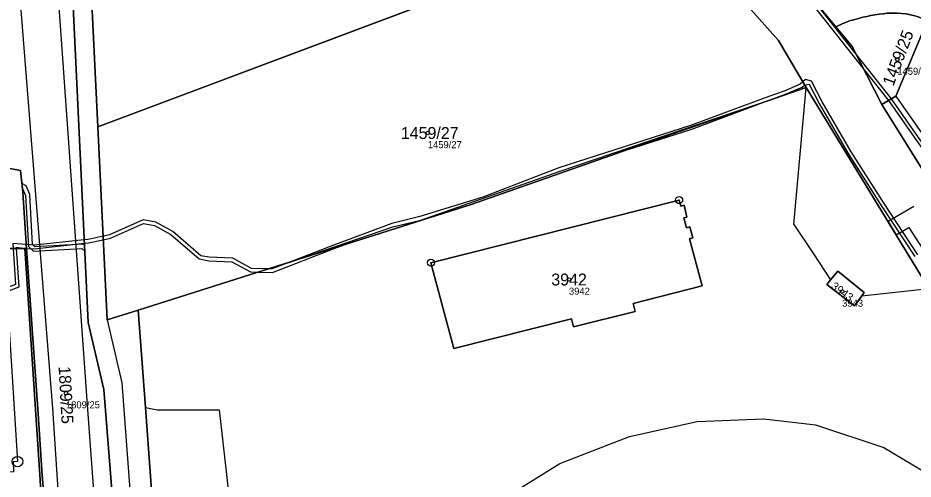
# Model space of a CAD drawing. Extents: x -653098 to -649479, y -997642 to -992666.
# Drawn here: x -650592.8 to -650465.4, y -995732.9 to -995667.2 of the extents above; entities that cross this region are included whole.
import ezdxf

# ---------------------------------------------------------------- set-up
doc = ezdxf.new("R2010")
doc.units = 0
for name, color, linetype in [('Definiční body', 7, 'Continuous'), ('Hranice parcel', 7, 'Continuous'), ('Parcelní čísla', 7, 'Continuous'), ('Polygon parcely', 7, 'Continuous'), ('Vnitřní kresba', 7, 'Continuous'), ('Věcná břemena k části', 7, 'Continuous'), ('Značky bodu BP', 7, 'Continuous')]:
    doc.layers.add(name, color=color, linetype=linetype)

msp = doc.modelspace()

# ---------------------------------------------------------------- linework, layer by layer
at = {"layer": 'Definiční body'}
for centre in [(-650467.65, -995673.11), (-650534.48, -995683.57), (-650514.39, -995704.45), (-650475.5, -995706.16), (-650585.99, -995720.64)]:
    msp.add_circle(centre, 0.25, dxfattribs=at)
at = {"layer": 'Hranice parcel'}
for p, q in [((-650581.45, -995682.69), (-650500.9, -995652.4)), ((-650591.82, -995700.03), (-650591.61, -995700.03))]:
    msp.add_line(p, q, dxfattribs=at)
for points in [[(-650589.2, -995583.21), (-650591.63, -995584.64), (-650589.5, -995601.73), (-650586.65, -995627.98), (-650585.22, -995660.47), (-650582.82, -995710.58), (-650580.58, -995720.11), (-650576.95, -995766.15)], [(-650496.77, -995645.51), (-650492.14, -995649.54), (-650476.41, -995668.42)], [(-650583.18, -995647.4), (-650582.53, -995660.22), (-650581.45, -995682.69)], [(-650500.9, -995652.4), (-650497.91, -995655.39), (-650484.58, -995670.4), (-650480.62, -995677.1)], [(-650591.61, -995700.03), (-650592.14, -995692), (-650592.44, -995688.89), (-650594.99, -995688.42), (-650596.81, -995660.17), (-650596.86, -995659.32)], [(-650476.41, -995668.42), (-650475.5, -995668.03), (-650474.81, -995667.73), (-650474.32, -995667.55), (-650473.85, -995667.42), (-650473.17, -995667.23), (-650472.57, -995667.08), (-650471.99, -995666.95), (-650471.44, -995666.83), (-650470.87, -995666.73), (-650470.25, -995666.63), (-650469.63, -995666.57), (-650469.09, -995666.51), (-650468.34, -995666.5), (-650467.65, -995666.49), (-650467.05, -995666.54), (-650466.41, -995666.6), (-650465.77, -995666.74), (-650465.14, -995666.89), (-650464.81, -995666.96), (-650463.36, -995667.53)], [(-650463.36, -995667.53), (-650467.88, -995678.3), (-650469.85, -995679.52)], [(-650476.41, -995668.42), (-650474.07, -995671.23), (-650469.85, -995679.52)], [(-650480.62, -995677.1), (-650503.02, -995684.85), (-650528.33, -995693.78), (-650575.7, -995708.8)], [(-650426.19, -995765.6), (-650434.48, -995752.22), (-650463.15, -995705.72), (-650480.62, -995677.1)], [(-650469.85, -995679.52), (-650455.04, -995703.27), (-650450.32, -995710.99)], [(-650575.7, -995708.8), (-650580.13, -995710.2), (-650581.45, -995682.69)], [(-650514.04, -995710.04), (-650530.8, -995714.28), (-650534.03, -995702.05), (-650498.71, -995693.13), (-650498.48, -995694), (-650497.97, -995693.86), (-650497.59, -995695.56), (-650498.03, -995695.67), (-650497.66, -995697.06), (-650497.18, -995696.94), (-650496.76, -995698.51), (-650497.24, -995698.64), (-650495.45, -995705.36), (-650505.27, -995707.87), (-650504.97, -995708.99), (-650513.75, -995711.21), (-650514.04, -995710.04)], [(-650591.82, -995700.03), (-650597.99, -995700.05), (-650597.6, -995705.63)], [(-650588.1, -995766.91), (-650589.67, -995732.98), (-650591.82, -995700.03)], [(-650586.44, -995766.78), (-650587.94, -995748.35), (-650589.4, -995732.36), (-650589.94, -995723.57), (-650591.61, -995700.03)], [(-650476.14, -995703.25), (-650472.39, -995706.32), (-650472.72, -995706.78), (-650473.74, -995708.18), (-650477.69, -995705.18), (-650477.15, -995704.47), (-650476.14, -995703.25)], [(-650567.46, -995822.1), (-650574.69, -995722.68), (-650575.7, -995708.8)]]:
    msp.add_lwpolyline(points, dxfattribs=at)
at = {"layer": 'Polygon parcely'}
for points in [[(-650576.95, -995766.15), (-650580.58, -995720.11), (-650582.82, -995710.58), (-650585.22, -995660.47), (-650586.65, -995627.98), (-650589.5, -995601.73), (-650591.63, -995584.64), (-650589.2, -995583.21), (-650600.65, -995555.65), (-650602.05, -995556.4), (-650609.77, -995547.67), (-650645.66, -995488.48)], [(-650629.54, -995529.23), (-650610.81, -995559.97), (-650611.97, -995560.96), (-650611.88, -995561.42), (-650611.39, -995563.77), (-650609.97, -995570.58), (-650609.5, -995572.92), (-650600.27, -995608), (-650599.57, -995617.85), (-650599.21, -995622.8), (-650598.03, -995641.16), (-650597.48, -995649.8), (-650596.86, -995659.32), (-650596.81, -995660.17), (-650594.99, -995688.42), (-650592.44, -995688.89), (-650592.14, -995692), (-650591.61, -995700.03), (-650589.94, -995723.57), (-650589.4, -995732.36), (-650587.94, -995748.35)], [(-650455.04, -995703.27), (-650469.85, -995679.52), (-650474.07, -995671.23), (-650476.41, -995668.42), (-650492.14, -995649.54)], [(-650492.14, -995649.54), (-650476.41, -995668.42), (-650475.5, -995668.03), (-650474.81, -995667.73), (-650474.32, -995667.55), (-650473.85, -995667.42), (-650473.17, -995667.23), (-650472.57, -995667.08)], [(-650497.91, -995655.39), (-650484.58, -995670.4), (-650480.62, -995677.1), (-650463.15, -995705.72)], [(-650597.99, -995700.05), (-650591.82, -995700.03), (-650591.61, -995700.03), (-650592.14, -995692), (-650592.44, -995688.89), (-650594.99, -995688.42)], [(-650589.67, -995732.98), (-650591.82, -995700.03), (-650597.99, -995700.05), (-650597.6, -995705.63), (-650594.43, -995705.46), (-650592.89, -995730.4), (-650593.52, -995730.43), (-650593.44, -995731.88), (-650595.42, -995732.02), (-650594.16, -995752.02)]]:
    msp.add_lwpolyline(points, dxfattribs=at)
for points in [[(-650575.7, -995708.8), (-650580.13, -995710.2), (-650581.45, -995682.69), (-650582.53, -995660.22), (-650583.18, -995647.4), (-650584.19, -995627.71), (-650586.55, -995610.15), (-650588.15, -995593.87), (-650589.2, -995583.21), (-650591.63, -995584.64), (-650589.5, -995601.73), (-650586.65, -995627.98), (-650585.22, -995660.47), (-650582.82, -995710.58), (-650580.58, -995720.11), (-650576.95, -995766.15), (-650576.16, -995776.02), (-650570.56, -995850.35), (-650568.1, -995882.97), (-650565.75, -995882.5), (-650565.65, -995882.48), (-650563.1, -995881.97), (-650567.46, -995822.1), (-650574.69, -995722.68)], [(-650581.45, -995682.69), (-650500.9, -995652.4), (-650509.7, -995643.62), (-650518.61, -995635.86), (-650536.19, -995621.01), (-650541.43, -995623.95), (-650539.6, -995636.97), (-650535.11, -995647.64), (-650551.87, -995654.71), (-650552.8, -995652.51), (-650556.9, -995654.21), (-650559.54, -995647.93), (-650555.54, -995646.25), (-650556.42, -995644.07), (-650554.32, -995631.19), (-650583.18, -995647.4), (-650582.53, -995660.22)], [(-650380.79, -995656.26), (-650387.35, -995648.38), (-650403.7, -995662.76), (-650434.22, -995689.61), (-650443.57, -995698.17), (-650452.19, -995688.56), (-650442.7, -995680.05), (-650423.07, -995662.85), (-650420.79, -995665.37), (-650409.91, -995655.83), (-650418.1, -995646.52), (-650448.38, -995673.35), (-650463.22, -995666.79), (-650463.36, -995667.53), (-650467.88, -995678.3), (-650469.85, -995679.52), (-650455.04, -995703.27), (-650450.32, -995710.99), (-650446.95, -995708.34)], [(-650500.9, -995652.4), (-650581.45, -995682.69), (-650580.13, -995710.2), (-650575.7, -995708.8), (-650528.33, -995693.78), (-650503.02, -995684.85), (-650480.62, -995677.1), (-650484.58, -995670.4), (-650497.91, -995655.39)], [(-650469.85, -995679.52), (-650467.88, -995678.3), (-650463.36, -995667.53), (-650464.81, -995666.96), (-650465.14, -995666.89), (-650465.77, -995666.74), (-650466.41, -995666.6), (-650467.05, -995666.54), (-650467.65, -995666.49), (-650468.34, -995666.5), (-650469.09, -995666.51), (-650469.63, -995666.57), (-650470.25, -995666.63), (-650470.87, -995666.73), (-650471.44, -995666.83), (-650471.99, -995666.95), (-650472.57, -995667.08), (-650473.17, -995667.23), (-650473.85, -995667.42), (-650474.32, -995667.55), (-650474.81, -995667.73), (-650475.5, -995668.03), (-650476.41, -995668.42), (-650474.07, -995671.23)], [(-650575.7, -995708.8), (-650574.69, -995722.68), (-650567.46, -995822.1), (-650554.35, -995816.98), (-650530.08, -995807.5), (-650445.68, -995773.46), (-650426.19, -995765.6), (-650434.48, -995752.22), (-650463.15, -995705.72), (-650480.62, -995677.1), (-650503.02, -995684.85), (-650528.33, -995693.78)], [(-650514.04, -995710.04), (-650530.8, -995714.28), (-650534.03, -995702.05), (-650498.71, -995693.13), (-650498.48, -995694), (-650497.97, -995693.86), (-650497.59, -995695.56), (-650498.03, -995695.67), (-650497.66, -995697.06), (-650497.18, -995696.94), (-650496.76, -995698.51), (-650497.24, -995698.64), (-650495.45, -995705.36), (-650505.27, -995707.87), (-650504.97, -995708.99), (-650513.75, -995711.21)], [(-650514.04, -995710.04), (-650513.75, -995711.21), (-650504.97, -995708.99), (-650505.27, -995707.87), (-650495.45, -995705.36), (-650497.24, -995698.64), (-650496.76, -995698.51), (-650497.18, -995696.94), (-650497.66, -995697.06), (-650498.03, -995695.67), (-650497.59, -995695.56), (-650497.97, -995693.86), (-650498.48, -995694), (-650498.71, -995693.13), (-650534.03, -995702.05), (-650530.8, -995714.28)], [(-650589.4, -995732.36), (-650589.94, -995723.57), (-650591.61, -995700.03), (-650591.82, -995700.03), (-650589.67, -995732.98), (-650588.1, -995766.91), (-650586.74, -995766.81), (-650586.44, -995766.78), (-650587.94, -995748.35)], [(-650476.14, -995703.25), (-650472.39, -995706.32), (-650472.72, -995706.78), (-650473.74, -995708.18), (-650477.69, -995705.18), (-650477.15, -995704.47)], [(-650476.14, -995703.25), (-650477.15, -995704.47), (-650477.69, -995705.18), (-650473.74, -995708.18), (-650472.72, -995706.78), (-650472.39, -995706.32)]]:
    msp.add_lwpolyline(points, close=True, dxfattribs=at)
at = {"layer": 'Vnitřní kresba'}
for p, q in [((-650592.79, -995661.17), (-650587.9, -995722.81)), ((-650587.36, -995660.67), (-650583.07, -995721.03)), ((-650482.36, -995696.61), (-650480.62, -995677.1)), ((-650467.88, -995678.3), (-650450.07, -995703.87)), ((-650482.36, -995696.61), (-650479.57, -995700.77)), ((-650479.57, -995700.77), (-650477.15, -995704.47)), ((-650472.72, -995706.78), (-650463.15, -995705.72)), ((-650583.07, -995721.03), (-650579.69, -995766.33)), ((-650587.9, -995722.81), (-650584.99, -995766.68)), ((-650574.69, -995722.68), (-650572.99, -995723.01)), ((-650572.99, -995723.01), (-650564.2, -995723.03)), ((-650564.2, -995723.03), (-650562.8, -995735.17)), ((-650496.14, -995724.66), (-650486.64, -995724.32)), ((-650486.64, -995724.32), (-650479.31, -995725.16)), ((-650505.76, -995726.82), (-650496.14, -995724.66)), ((-650479.31, -995725.16), (-650469.55, -995728.38)), ((-650515.69, -995730.66), (-650505.76, -995726.82)), ((-650469.55, -995728.38), (-650462.81, -995732.42)), ((-650522.73, -995735.04), (-650515.69, -995730.66))]:
    msp.add_line(p, q, dxfattribs=at)
msp.add_lwpolyline([(-650580.13, -995710.2), (-650578.05, -995719.18), (-650573.8, -995775.72)], dxfattribs=at)
at = {"layer": 'Věcná břemena k části'}
for points in [[(-650484.62, -995659.11), (-650477.94, -995667.53), (-650472.37, -995674.57), (-650473.52, -995672.31), (-650477.54, -995667.21), (-650480.22, -995663.85)], [(-650464.72, -995700.91), (-650469.6, -995693.46), (-650474.22, -995686.23), (-650478.35, -995679.11), (-650479.88, -995676.19), (-650480.74, -995675.96), (-650481.1, -995676.29), (-650480.84, -995676.73), (-650480.22, -995676.61), (-650478.79, -995679.35), (-650474.64, -995686.49), (-650470.02, -995693.74), (-650465.14, -995701.19)], [(-650465.28, -995694.06), (-650468.97, -995696.19), (-650467.81, -995698.09), (-650466, -995697.04), (-650463.08, -995701.6)]]:
    msp.add_lwpolyline(points, dxfattribs=at)
for points in [[(-650473.52, -995672.31), (-650472.37, -995674.57), (-650468.92, -995678.94), (-650464.03, -995685.93), (-650457.26, -995695.44), (-650451.88, -995703.11), (-650447.71, -995708.94), (-650444.82, -995712.98), (-650444.42, -995712.69), (-650447.32, -995708.63), (-650451.48, -995702.83), (-650456.86, -995695.16), (-650463.63, -995685.65), (-650468.49, -995678.68)], [(-650554.26, -995702), (-650539.45, -995696.93), (-650535.46, -995695.97), (-650515.66, -995688.99), (-650485.76, -995678.83), (-650483.58, -995678.05), (-650481.18, -995677.03), (-650480.84, -995676.73), (-650481.1, -995676.29), (-650481.46, -995676.61), (-650483.76, -995677.59), (-650485.94, -995678.37), (-650497.07, -995682.52), (-650515.82, -995688.51), (-650526.64, -995692.7), (-650535.6, -995695.49), (-650539.59, -995696.45), (-650547.99, -995699.58)], [(-650496.91, -995683), (-650487.4, -995679.45), (-650503.02, -995684.85), (-650505.98, -995685.9)], [(-650592.26, -995690.75), (-650592.19, -995691.5), (-650591.74, -995692.47), (-650591.33, -995699.75), (-650590.62, -995700.42), (-650583.72, -995700.04), (-650583.31, -995700.43), (-650583.35, -995699.56), (-650583.5, -995699.42), (-650590.4, -995699.8), (-650590.75, -995699.47), (-650591.14, -995692.33), (-650591.66, -995691.11)], [(-650580.7, -995698.26), (-650580.68, -995698.77), (-650579.63, -995698.54), (-650574.96, -995696.46), (-650573.4, -995696.75), (-650571.07, -995698.03), (-650567.02, -995701.51), (-650565.67, -995701.78), (-650562.38, -995701.92), (-650559.71, -995703.37), (-650558.65, -995703.39), (-650557.18, -995702.93), (-650559.57, -995702.87), (-650562.24, -995701.42), (-650565.61, -995701.28), (-650566.8, -995701.05), (-650570.79, -995697.61), (-650573.22, -995696.27), (-650575.02, -995695.94), (-650579.79, -995698.06)], [(-650590.46, -995700.07), (-650583.36, -995699.29), (-650583.38, -995698.79), (-650590.46, -995699.57), (-650591.65, -995699.47), (-650591.61, -995700.03)], [(-650583.38, -995698.79), (-650583.36, -995699.29), (-650582.76, -995699.23), (-650580.68, -995698.77), (-650580.7, -995698.26), (-650582.84, -995698.73)], [(-650594.42, -995705.63), (-650594.39, -995706.15), (-650592.66, -995705.51), (-650593.02, -995700.03), (-650593.03, -995699.86), (-650591.61, -995700.03), (-650591.65, -995699.47), (-650593.57, -995699.32), (-650593.52, -995700.04), (-650593.18, -995705.17)], [(-650546.24, -995699.46), (-650554.26, -995702), (-650556.68, -995702.94), (-650557.18, -995702.93), (-650558.65, -995703.39), (-650556.6, -995703.44), (-650547.81, -995700.04)]]:
    msp.add_lwpolyline(points, close=True, dxfattribs=at)
at = {"layer": 'Značky bodu BP'}
for centre, radius in [((-650498.71, -995693.13), 0.5), ((-650498.71, -995693.13), 0.0303), ((-650534.03, -995702.05), 0.5), ((-650534.03, -995702.05), 0.0303), ((-650592.89, -995730.4), 0.75)]:
    msp.add_circle(centre, radius, dxfattribs=at)

# ---------------------------------------------------------------- texts
at = {"layer": 'Definiční body'}
for s, p in [('1459/25', (-650467.65, -995675.27)), ('1459/27', (-650534.48, -995685.73)), ('3942', (-650514.39, -995706.61)), ('3943', (-650475.5, -995708.32)), ('1809/25', (-650585.99, -995722.8))]:
    msp.add_text(s, height=1, dxfattribs=at).set_placement(p)
at = {"layer": 'Parcelní čísla'}
for s, height, rotation, p in [('1459/25', 1.7, 69, (-650468.23, -995677)), ('3943', 1.139, 324, (-650477.19, -995705.63)), ('1809/25', 1.7, 273, (-650587.04, -995716.85))]:
    msp.add_text(s, height=height, rotation=rotation, dxfattribs=at).set_placement(p)
for s, p in [('1459/27', (-650538.32, -995684.42)), ('3942', (-650516.9, -995705.3))]:
    msp.add_text(s, height=1.7, dxfattribs=at).set_placement(p)

doc.saveas('drawing.dxf')
